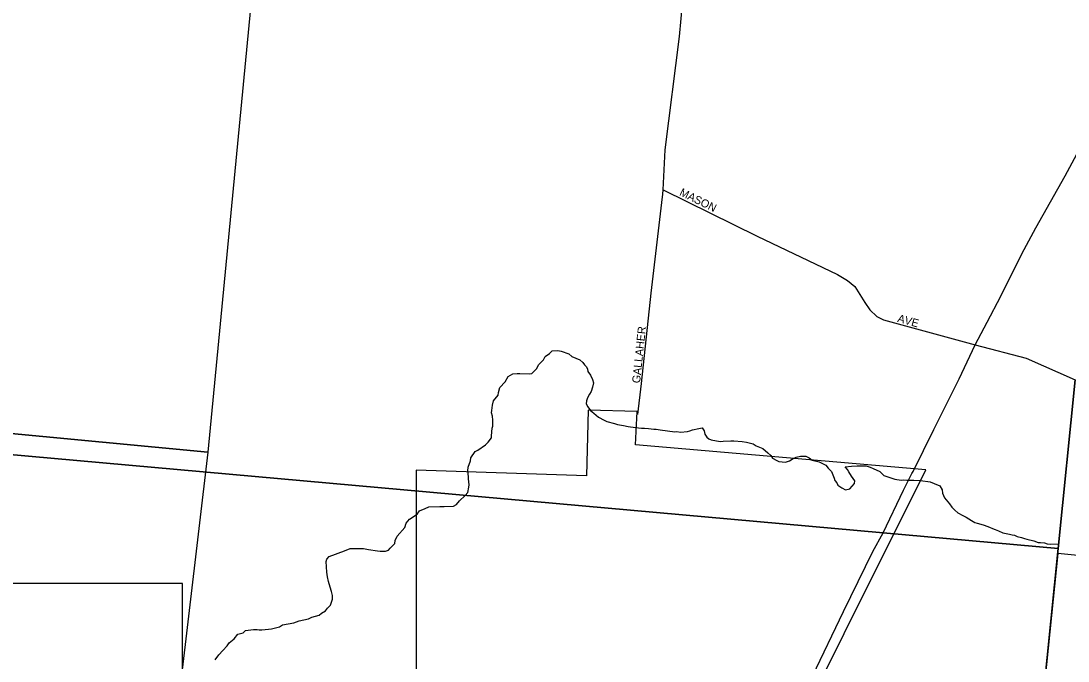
# Model space of a CAD drawing. Extents: x 1310247 to 1552180, y 377264 to 706493.
# Drawn here: x 1442357 to 1448897, y 524334 to 528333 of the extents above; entities that cross this region are included whole.
import ezdxf

# ---------------------------------------------------------------- set-up
doc = ezdxf.new("R2010")
doc.units = 0
for name, color, linetype in [('GM_X_Adjacent_County', 7, 'Continuous'), ('GM_X_City_Street', 7, 'Continuous'), ('GM_X_City_Street_Text', 7, 'Continuous'), ('GM_X_Corporation', 7, 'Continuous'), ('GM_X_County', 7, 'Continuous'), ('GM_X_Interstate_Route', 7, 'Continuous'), ('GM_X_Minor_River', 7, 'Continuous'), ('GM_X_Section', 7, 'Continuous'), ('GM_X_Township', 7, 'Continuous')]:
    doc.layers.add(name, color=color, linetype=linetype)

msp = doc.modelspace()

# ---------------------------------------------------------------- linework, layer by layer
at = {"layer": 'GM_X_Adjacent_County'}
msp.add_lwpolyline([(1447726, 514409.4), (1448276.2, 519737.6), (1448652, 523221.2), (1448835.8, 525036.9), (1448942.3, 526090.1)], dxfattribs=at)
at = {"layer": 'GM_X_City_Street'}
for points in [[(1446365.1, 527250.6), (1446368, 527279), (1446379.7, 527528.6), (1446469.8, 528236.6), (1446490.7, 528461.9), (1446509.9, 528595.1), (1446521.7, 528710.1), (1446516.2, 528753.5), (1446494.1, 528794.2), (1446448.6, 528820.4), (1446306.6, 528896.9)], [(1446209.7, 525874.7), (1446233.7, 526067.3), (1446293.8, 526633), (1446360, 527199.6), (1446365.1, 527250.6)], [(1446368, 527279), (1446954.6, 526989.5), (1447456.4, 526749.6), (1447518.5, 526712.4), (1447565.3, 526674.5), (1447626.7, 526573.9), (1447658.4, 526528.4), (1447702.5, 526487), (1447745.2, 526465), (1448316.7, 526309.9), (1448635.2, 526225.8), (1448942.3, 526090.1)], [(1448834.6, 525025.6), (1448835.8, 525036.9), (1448936.7, 526033.9)], [(1448541.5, 522196.6), (1448652, 523221.2), (1448834.6, 525025.6)]]:
    msp.add_lwpolyline(points, dxfattribs=at)
at = {"layer": 'GM_X_Corporation'}
msp.add_lwpolyline([(1452021.5, 524686.2), (1448833.9, 525005), (1448290.7, 519682.9), (1445245.5, 519963.7), (1445742, 520998), (1445891.3, 520930.1), (1446512.6, 521273.2), (1446512.5, 522455.8), (1446477.2, 522455.7), (1448007.8, 525529.2), (1446195.3, 525685.1), (1446205.7, 525893.7), (1445899.8, 525900.7), (1445889.5, 525490.4), (1444825.8, 525525.4), (1444826.1, 523838.6), (1443366.1, 523838.6), (1443366, 524818.8), (1441366.1, 524818.8), (1441456, 525859.1), (1439627.7, 526058.1), (1439623, 527678.5), (1439743, 527677), (1439735.1, 528573.2)], dxfattribs=at)
at = {"layer": 'GM_X_County'}
msp.add_lwpolyline([(1448942.3, 526090.1), (1448835.8, 525036.9), (1448652, 523221.2), (1448276.2, 519737.6), (1447726, 514409.4)], dxfattribs=at)
at = {"layer": 'GM_X_Interstate_Route'}
for points in [[(1447928.8, 525518.9), (1448058.9, 525779.8), (1448216, 526096.2), (1448316.7, 526309.9), (1448391.8, 526450.5), (1448476.6, 526613.2), (1448608.9, 526877.2), (1448695.8, 527040.5), (1448878.2, 527366.1), (1449112.8, 527799.3)], [(1445240.1, 520003.5), (1445450.4, 520435.4), (1445625.7, 520796.9), (1445788.5, 521134.5), (1445963.4, 521473.9), (1446122, 521795.5), (1446267.9, 522087.4), (1446418.1, 522395.2), (1446551.3, 522690.9), (1446698.2, 523011.5), (1446840.2, 523312.7), (1446988.4, 523613.3), (1447118, 523879.3), (1447301.3, 524239.8), (1447495, 524642.4), (1447677.7, 525018.8), (1447743.2, 525134.9), (1447869.3, 525400.7), (1447921.7, 525504.7), (1447928.8, 525518.9)]]:
    msp.add_lwpolyline(points, dxfattribs=at)
at = {"layer": 'GM_X_Minor_River'}
for points in [[(1443569.3, 524341.7), (1443592.5, 524373), (1443617.7, 524400.2), (1443644.9, 524429.3), (1443657.6, 524447), (1443688.7, 524471.9), (1443711.9, 524501.3), (1443744.3, 524510.1), (1443758.9, 524523.7), (1443809.4, 524529.8), (1443831.6, 524531), (1443845.5, 524528.5), (1443861.6, 524527.9), (1443904, 524532.4), (1443922.2, 524535.7), (1443970.9, 524548), (1443991.4, 524559.3), (1444062.3, 524572.8), (1444095, 524585.6), (1444153.7, 524597.5), (1444174.2, 524608.8), (1444218.9, 524621.3), (1444233.4, 524632.8), (1444260.1, 524647.9), (1444272.7, 524663.5), (1444289.5, 524683), (1444303, 524720.7), (1444303.8, 524742.8), (1444296.7, 524769.2), (1444287.6, 524795.7), (1444278.9, 524830.2), (1444271.9, 524860.6), (1444266.9, 524888.9), (1444263.4, 524955.4), (1444267.9, 524969.3), (1444282.6, 524986.9), (1444378.4, 525021.5), (1444413.1, 525036.4), (1444497.6, 525037.3), (1444527.5, 525030.1), (1444583.5, 525022), (1444601.5, 525019.3), (1444633.7, 525020.2), (1444652, 525025.5), (1444662.5, 525039.2), (1444691.7, 525068.3), (1444694.4, 525086.3), (1444707.5, 525114), (1444753.7, 525168.5), (1444762.7, 525194.4), (1444783.7, 525219.7), (1444831.2, 525252.2), (1444846, 525271.7), (1444880.7, 525286.5), (1444905.2, 525297.7), (1444973.7, 525299.2), (1444999.8, 525300.2), (1445058.2, 525302.1), (1445076.6, 525311.5), (1445095.6, 525334.9), (1445131, 525367.8), (1445147.8, 525387.3), (1445155.1, 525421.2), (1445155.6, 525435.2), (1445152.9, 525471.5), (1445151.4, 525485.7), (1445148.7, 525521.9), (1445149.6, 525546), (1445165, 525583.7), (1445167.8, 525603.7), (1445193.4, 525643), (1445209.8, 525652.4), (1445259.2, 525684.8), (1445275.9, 525702.3), (1445295, 525727.7), (1445295.5, 525741.8), (1445301.2, 525787.8), (1445303.7, 525801.8), (1445305.1, 525837.9), (1445302, 525864.2), (1445296.7, 525884.5), (1445297.2, 525898.5), (1445302.5, 525932.5), (1445309.5, 525960.4), (1445337, 525995.6), (1445339.6, 526011.6), (1445348.8, 526043.4), (1445382.2, 526078.4), (1445399.5, 526111.9), (1445428.3, 526129), (1445456.5, 526129.9), (1445472.6, 526131.3), (1445532.9, 526129.1), (1445547, 526130.6), (1445576.2, 526159.7), (1445591.3, 526187.3), (1445620.5, 526216.4), (1445631.3, 526236.1), (1445658.1, 526255.2), (1445674.9, 526272.7), (1445711.1, 526273.4)], [(1445711.1, 526273.4), (1445731.1, 526270.6), (1445778.7, 526252.8), (1445798.2, 526236), (1445847.7, 526216), (1445867.2, 526199.2), (1445876.7, 526184.8), (1445890.3, 526172.2), (1445895.8, 526158), (1445897.3, 526143.8), (1445914.5, 526119.1), (1445927.6, 526092.4), (1445932.9, 526072.1), (1445925.8, 526044.2), (1445918.9, 526018.4), (1445908.2, 526000.7), (1445895.3, 525979), (1445888.5, 525959.2), (1445887.9, 525941.1), (1445897.3, 525922.6), (1445914.5, 525899.9), (1445936, 525883), (1445965.3, 525857.8), (1445998.7, 525838.5), (1446016.5, 525829.8), (1446064.3, 525817.9), (1446082.2, 525811.2), (1446120.2, 525805.8), (1446150.1, 525798.7), (1446196.1, 525793), (1446232.2, 525789.6), (1446252.3, 525788.9), (1446276.3, 525786), (1446310.3, 525782.7), (1446324.4, 525782.2), (1446350.4, 525779.2), (1446440.4, 525765.9), (1446454.5, 525767.3), (1446476.6, 525764.5), (1446521, 525768.9), (1446535.1, 525772.4), (1446551.4, 525777.9), (1446590, 525786.5), (1446612.3, 525791.7), (1446623.6, 525773.2), (1446628.9, 525750.9), (1446640.2, 525732.3), (1446653.9, 525721.8), (1446667.8, 525715.2), (1446723.7, 525705.1), (1446743.9, 525708.4), (1446790.2, 525708.7), (1446810.3, 525710), (1446862.5, 525706), (1446888.4, 525701.1), (1446930.3, 525691.5), (1446949.9, 525678.7), (1446991.5, 525661.1), (1447022.7, 525633.8), (1447040.1, 525617.1), (1447051.6, 525600.5), (1447077.3, 525587.5), (1447091.1, 525581), (1447133.2, 525577.4), (1447157.6, 525584.6), (1447180.3, 525599.8), (1447198.6, 525607.2), (1447225, 525614.3), (1447259.1, 525613), (1447280.9, 525604.2), (1447298.5, 525589.4), (1447342.3, 525577.8), (1447383.8, 525558.1), (1447399.2, 525539.5), (1447418.6, 525518.6), (1447427.9, 525498.2), (1447437.1, 525475.7), (1447440.6, 525461.5), (1447452.1, 525447), (1447459.6, 525432.7), (1447483.1, 525415.7), (1447506.8, 525402.8), (1447533.2, 525409.8), (1447562.5, 525443), (1447565.1, 525458.9), (1447544.2, 525489.9), (1447527, 525516.7), (1447519.5, 525531), (1447504.1, 525547.7), (1447544.4, 525552.2), (1447580.6, 525552.9), (1447636.9, 525552.8), (1447660.8, 525545.9), (1447680.6, 525537.1), (1447722.1, 525517.5), (1447747.3, 525492.4), (1447814.9, 525469.8), (1447854.9, 525464.3), (1447871, 525465.8), (1447889, 525463.1), (1447933.2, 525463.5)], [(1447933.2, 525463.5), (1447975.4, 525461.9), (1448035.4, 525453.7), (1448061.2, 525442.7), (1448096.9, 525429.3), (1448110, 525402.7), (1448113.2, 525382.4), (1448124.3, 525353.9), (1448157.1, 525316.5), (1448170.4, 525295.9), (1448189.8, 525277.1), (1448209.3, 525260.2), (1448238.8, 525243.1), (1448260.5, 525232.2), (1448278.2, 525221.5), (1448294, 525212.9), (1448315.6, 525200), (1448329.5, 525195.5), (1448351.4, 525188.7), (1448373.3, 525181.8), (1448407, 525170.5), (1448424.8, 525161.8), (1448440.7, 525155.2), (1448462.5, 525146.3), (1448490.2, 525135.3), (1448510.1, 525130.5), (1448532.1, 525125.7), (1448548.1, 525123.1), (1448562, 525120.6), (1448579.8, 525111.9), (1448605.7, 525104.9), (1448625.6, 525100.1), (1448639.5, 525095.6), (1448683.3, 525083.9), (1448711.2, 525074.8), (1448725.2, 525074.3), (1448749.2, 525071.4), (1448767.2, 525066.8), (1448785.2, 525064.1), (1448842.1, 525066.8)]]:
    msp.add_lwpolyline(points, dxfattribs=at)
at = {"layer": 'GM_X_Section'}
for points in [[(1438704.1, 531504), (1444041.9, 531037.6), (1443523.4, 525638.5), (1438129.1, 526150.6)], [(1438129.1, 526150.6), (1443523.4, 525638.5), (1442884.4, 520215.7), (1437579.9, 520694.6)]]:
    msp.add_lwpolyline(points, close=True, dxfattribs=at)
at = {"layer": 'GM_X_Township'}
for points in [[(1448942.3, 526090.1), (1448835.8, 525036.9), (1447743.2, 525134.9), (1441450, 525699.3), (1436352, 526156.5), (1429350.3, 526784.4), (1421801.6, 527461.4)], [(1421801.6, 527461.4), (1429350.3, 526784.4), (1436352, 526156.5), (1441450, 525699.3), (1447743.2, 525134.9), (1448835.8, 525036.9), (1448652, 523221.2), (1448276.2, 519737.6), (1447726, 514409.4)]]:
    msp.add_lwpolyline(points, dxfattribs=at)

# ---------------------------------------------------------------- texts
at = {"layer": 'GM_X_City_Street_Text'}
for s, rotation, p in [('MASON', 333.94624, (1446465.6, 527245.7)), ('AVE', 344.05564, (1447828.1, 526454.3)), ('GALLAHER', 83.91196, (1446223.3, 526067.8))]:
    msp.add_text(s, height=50, rotation=rotation, dxfattribs=at).set_placement(p)

doc.saveas('drawing.dxf')
